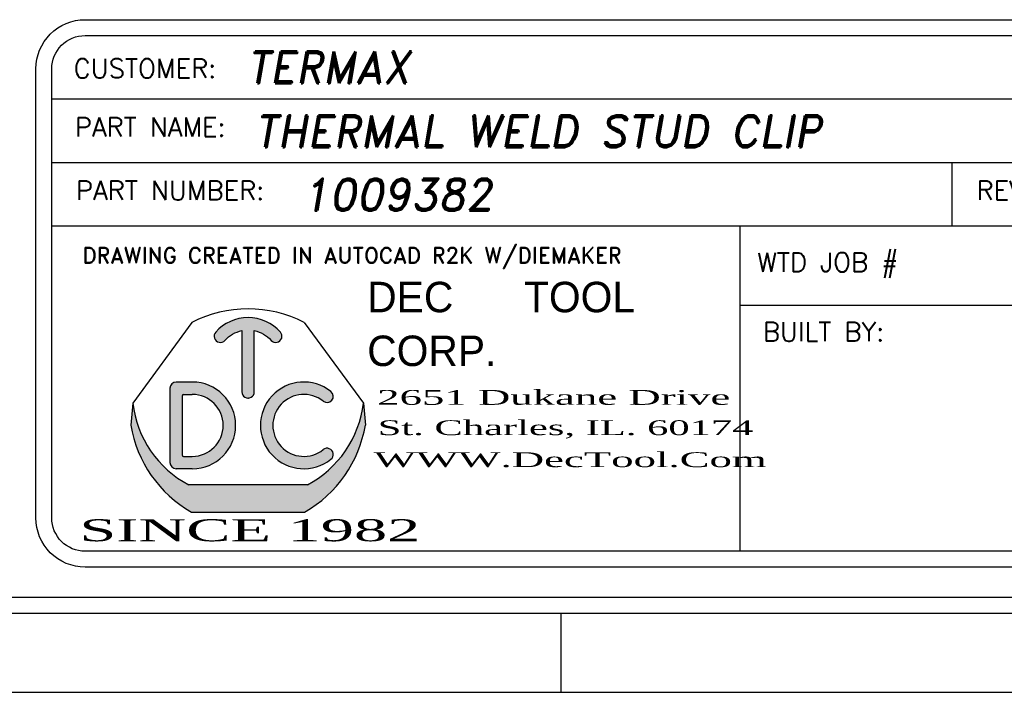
# Model space of a CAD drawing. Header units: inches. Extents: x 1802 to 2468, y -208 to -72.
# Tile 425 of 595: x 2259.2 to 2262.3, y -182.65 to -180.53. Entities that reach past the tile are written whole.
import ezdxf
from ezdxf.enums import TextEntityAlignment as Align

# ---------------------------------------------------------------- set-up
doc = ezdxf.new("R2010")
doc.units = ezdxf.units.IN
doc.header["$LTSCALE"] = 0.5
doc.header["$MEASUREMENT"] = 0
doc.layers.add('SID-M-D', color=42, linetype='Continuous')
doc.layers.add('SID-M-S', color=105, linetype='Continuous')
doc.styles.add('DARREN', font='dutchi.ttf')
doc.styles.add('PTI', font='romand.shx', dxfattribs={"oblique": 10})
doc.styles.add('R', font='ROMAND.SHX')
doc.styles.add('ROMANS', font='ROMANS.shx', dxfattribs={"height": 0.125})
doc.styles.add('TITTLE', font='vinet.ttf')

# ---------------------------------------------------------------- blocks, each defined once
blk = doc.blocks.new('*U9')
at = {"layer": 'SID-M-S'}
for p, q in [((-34.00000000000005, -0.2500000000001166), (-1.13242748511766e-14, -0.2499999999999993)), ((-34.00000000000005, -0.3000000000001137), (-1.13242748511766e-14, -0.3)), ((-4.999999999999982, -0.300000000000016), (-4.999999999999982, -0.5500000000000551)), ((-34.00000000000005, -0.550000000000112), (2.886579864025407e-15, -0.55))]:
    blk.add_line(p, q, dxfattribs=at)
blk = doc.blocks.new('JM_TITTLE_BOX_SID')
at = {"layer": 'SID-M-S'}
h = blk.add_hatch(color=5, dxfattribs=at)
edge = h.paths.add_edge_path()
edge.add_arc((-5.986244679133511, 0.4950859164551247), 0.09767006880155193, 101.536958, 138.1897)
edge.add_arc((-6.073603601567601, 0.5732219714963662), 0.01953401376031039, 138.1897, 318.1897, ccw=False)
edge.add_arc((-5.986244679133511, 0.4950859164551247), 0.1367380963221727, 41.810299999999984, 138.1897, ccw=False)
edge.add_arc((-5.898875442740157, 0.5732104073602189), 0.01953401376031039, -138.1439400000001, 41.85608500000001, ccw=False)
edge.add_arc((-5.986244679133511, 0.4950859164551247), 0.09767006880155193, 41.791991, 78.46304)
edge.add_line((-5.966710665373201, 0.5907825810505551), (-5.966710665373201, 0.3974164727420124))
edge.add_arc((-5.986244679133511, 0.3974139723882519), 0.01953401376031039, -180.0073369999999, 0.0073369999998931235, ccw=False)
edge.add_line((-6.005778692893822, 0.3974164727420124), (-6.005778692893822, 0.5907825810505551))
h = blk.add_hatch(color=5, dxfattribs=at)
h.paths.add_polyline_path([(-6.162050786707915, 0.4286702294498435), (-6.212839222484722, 0.4286702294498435, 0.4142135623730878), (-6.232373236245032, 0.4091362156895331), (-6.232373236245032, 0.1747280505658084, 0.4142135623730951), (-6.212839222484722, 0.155194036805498), (-6.162050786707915, 0.155194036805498, 1)])
h.paths.add_polyline_path([(-6.162050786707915, 0.1942620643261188), (-6.190179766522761, 0.1942620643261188, -0.4142135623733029), (-6.193305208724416, 0.1973875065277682), (-6.193305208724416, 0.3864767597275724, -0.4142135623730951), (-6.190179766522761, 0.3896022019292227), (-6.162050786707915, 0.3896022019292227, -1)], flags=16)
for color, points in [(5, [(-5.725074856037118, 0.3987513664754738, 2.079481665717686), (-5.725054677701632, 0.1851290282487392, 0.9974867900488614), (-5.749474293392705, 0.2156248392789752, -2.078486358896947), (-5.749497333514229, 0.3682578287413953, 0.9974776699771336)]), (44, [(-5.616542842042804, 0.293125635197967), (-5.622835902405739, 0.3623491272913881), (-5.622835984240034, 0.3623492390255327, -0.2467035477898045), (-5.799307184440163, 0.1044056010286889), (-6.173182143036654, 0.1044056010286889, -0.2467035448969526), (-6.349653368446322, 0.3623492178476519), (-6.349653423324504, 0.3623491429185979), (-6.355946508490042, 0.2931255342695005, 0.2250527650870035), (-6.164615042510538, 0.01845576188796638), (-5.807874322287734, 0.01845577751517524, 0.2250528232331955)])]:
    blk.add_hatch(color=color, dxfattribs=at).paths.add_polyline_path(points)
for p, q in [((-3.421997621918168, 1.32165344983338), (-3.421997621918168, 1.52165144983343)), ((-6.604933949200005, 1.32165344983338), (0.1049989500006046, 1.32165344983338)), ((-1.409017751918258, 0.9216574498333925), (-1.409017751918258, 1.32165344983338)), ((-6.604933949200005, 1.121655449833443), (0.1049989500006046, 1.121655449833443)), ((-3.766880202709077, 0.9216574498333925), (-3.766880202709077, 1.121655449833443)), ((-2.922002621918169, 0.6716599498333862), (-2.922002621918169, 1.121655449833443)), ((-6.604933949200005, 0.9216574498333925), (0.1049989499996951, 0.9216574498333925)), ((-4.43498749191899, -0.1049989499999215), (-4.43498749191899, 0.9216574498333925)), ((-2.922002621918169, 0.6716599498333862), (-2.922002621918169, 0.9216574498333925)), ((-1.409017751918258, 0.6716599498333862), (-1.409017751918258, 0.9216574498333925)), ((-4.43498749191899, 0.6716599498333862), (0.1049989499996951, 0.6716599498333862)), ((-6.232373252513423, 0.4091362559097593), (-6.232373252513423, 0.1747280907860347)), ((-6.162050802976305, 0.4286702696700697), (-6.212839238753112, 0.4286702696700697)), ((-6.193305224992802, 0.1973875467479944), (-6.193305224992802, 0.3864767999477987)), ((-6.190179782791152, 0.3896022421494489), (-6.162050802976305, 0.3896022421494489)), ((-6.349653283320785, 0.3623490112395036), (-6.355946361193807, 0.2931254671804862)), ((-5.622835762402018, 0.3623490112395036), (-5.616542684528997, 0.2931254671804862)), ((-6.190179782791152, 0.1942621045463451), (-6.162050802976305, 0.1942621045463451)), ((-6.162050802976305, 0.1551940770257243), (-6.212839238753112, 0.1551940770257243)), ((-5.799306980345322, 0.1044056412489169), (-6.17318206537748, 0.1044056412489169))]:
    blk.add_line(p, q, dxfattribs=at)
at = {"layer": 'SID-M-S', "color": 44}
for p, q in [((-6.163350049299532, 0.6167221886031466), (-6.349653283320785, 0.3623490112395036)), ((-5.809139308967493, 0.6167221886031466), (-5.622835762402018, 0.3623490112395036))]:
    blk.add_line(p, q, dxfattribs=at)
at = {"layer": 'SID-M-S', "linetype": 'Continuous'}
blk.add_line((-6.164614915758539, 0.01845566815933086), (-5.807874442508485, 0.01845566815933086), dxfattribs=at)
at = {"layer": 'SID-M-S'}
for points in [[(1.261213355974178e-13, -0.1549984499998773), (-6.499934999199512, -0.1549984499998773, -0.414213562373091), (-6.654933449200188, 1.163513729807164e-13), (-6.654933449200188, 1.416652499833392, -0.4142135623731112), (-6.499934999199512, 1.571650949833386), (1.261213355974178e-13, 1.571650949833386, -0.4142135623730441), (0.1549984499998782, 1.416652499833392), (0.1549984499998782, 1.163513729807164e-13, -0.4142135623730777)], [(1.261213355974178e-13, -0.1049989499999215), (-6.499934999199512, -0.1049989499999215, -0.4142135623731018), (-6.604933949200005, 1.163513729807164e-13), (-6.604933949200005, 1.416652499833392, -0.4142135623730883), (-6.499934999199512, 1.52165144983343), (1.261213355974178e-13, 1.52165144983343, -0.414213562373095), (0.1049989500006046, 1.416652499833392), (0.1049989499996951, 1.163513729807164e-13, -0.414213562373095)]]:
    blk.add_lwpolyline(points, format="xyb", close=True, dxfattribs=at)
for points in [[(-5.913425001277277, 0.5601760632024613, 1), (-5.884326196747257, 0.5862444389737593, 0.4472140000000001), (-6.088163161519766, 0.5862444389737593)], [(-6.059043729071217, 0.5601991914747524, -0.161305), (-6.005778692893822, 0.5907825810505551), (-6.005778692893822, 0.3974164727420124, 1.000128), (-5.966710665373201, 0.3974164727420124), (-5.966710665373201, 0.5907825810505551, -0.161387), (-5.913425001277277, 0.5601760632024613)]]:
    blk.add_lwpolyline(points, format="xyb", dxfattribs=at)
at = {"layer": 'SID-M-S', "color": 44}
blk.add_arc((-5.986244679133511, 0.2684913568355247), 0.3906802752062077, 63.04274999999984, 116.9573, dxfattribs=at)
at = {"layer": 'SID-M-S'}
for centre, radius, start, end in [((-6.073603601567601, 0.5732219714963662), 0.01953401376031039, 138.1896999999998, 318.1897), ((-6.212839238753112, 0.4091362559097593), 0.01953401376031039, 90.00001999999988, 180), ((-6.162050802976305, 0.291932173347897), 0.1367380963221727, 270, 90), ((-5.810438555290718, 0.291932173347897), 0.1367380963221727, 51.37019699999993, 308.6138100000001), ((-6.190179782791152, 0.3864767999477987), 0.003125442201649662, 90, 180), ((-6.162050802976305, 0.291932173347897), 0.09767006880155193, 270, 90), ((-5.810438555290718, 0.291932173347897), 0.09767006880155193, 51.39486399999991, 308.5955999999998), ((-5.737324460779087, 0.3835354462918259), 0.01953401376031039, 231.3559519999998, 51.16382900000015), ((-6.015936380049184, 0.4013226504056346), 0.3359850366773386, 186.6612, 242.0944999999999), ((-5.95655297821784, 0.4013226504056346), 0.3359850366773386, 297.9055, 353.3388), ((-5.970617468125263, 0.3575664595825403), 0.3906802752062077, 189.494, 240.2271), ((-6.00187189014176, 0.3575664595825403), 0.3906802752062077, 299.7728999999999, 350.506), ((-5.737302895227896, 0.2003460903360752), 0.01953401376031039, 308.387747, 128.676102), ((-6.190179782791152, 0.1973875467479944), 0.003125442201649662, 180, 270), ((-6.212839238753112, 0.1747280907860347), 0.01953401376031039, 180, 270)]:
    blk.add_arc(centre, radius, start, end, dxfattribs=at)
blk.add_point((-5.986244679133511, 0.3778818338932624), dxfattribs=at)
at = {"layer": 'SID-M-D'}
for s, height, style, p in [('THIS SHEET CONTAINS:', 0.0599994, 'ROMANS', (-3.346844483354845, 1.398983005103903)), ('CUSTOMER:', 0.0599994, 'ROMANS', (-6.536056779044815, 1.387915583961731)), ('PART NAME:', 0.0599994, 'ROMANS', (-6.532393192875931, 1.203028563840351)), ('DATE:', 0.0599994, 'ROMANS', (-1.336888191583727, 1.184117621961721)), ('PART NUMBER:', 0.0599994, 'ROMANS', (-6.528821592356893, 1.003030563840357)), ('REV:', 0.0599994, 'ROMANS', (-3.690767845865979, 1.003030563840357)), ('SCALE:', 0.0599994, 'ROMANS', (-2.862737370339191, 0.9841196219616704)), ('DWG NO', 0.0599994, 'ROMANS', (-1.336888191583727, 0.9841196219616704)), ('OF', 0.0599994, 'ROMANS', (-0.6304765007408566, 0.9841196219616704)), ('DRAWING CREATED IN AUTOCAD R2K W/DIEMAKER', 0.04999949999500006, 'R', (-6.508079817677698, 0.8033374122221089)), ('WTD JOB #', 0.0599994, 'ROMANS', (-4.381535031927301, 0.7766631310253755)), ('TOOL #', 0.0599994, 'ROMANS', (-2.868550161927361, 0.7766631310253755)), ('JOB #', 0.0599994, 'ROMANS', (-1.35556529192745, 0.7766631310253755)), ('BUILT BY:', 0.0599994, 'ROMANS', (-4.363988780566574, 0.5573605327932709))]:
    blk.add_text(s, height=height, dxfattribs=dict(at, style=style)).set_placement(p)
at = {"layer": 'SID-M-D', "style": 'PTI', "oblique": 10}
for tag, p in [('CUSTOMER', (-5.990553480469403, 1.371591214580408)), ('DIEDATAINFO', (-2.18746001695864, 1.371591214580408)), ('PARTDESCRIPTION', (-5.966376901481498, 1.169693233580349)), ('00-00-00', (-1.009105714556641, 1.167793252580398)), ('PARTNUMBER', (-5.81595049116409, 0.9696952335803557)), ('REV', (-3.360356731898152, 0.9696952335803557)), ('SCALE', (-2.520436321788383, 0.9677952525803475)), ('SH', (-0.8571950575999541, 0.9677952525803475)), ('SHX', (-0.4057438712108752, 0.9677952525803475)), ('WTD', (-3.839149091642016, 0.7480887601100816)), ('TOOL', (-2.472915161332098, 0.7480887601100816)), ('JOB', (-0.9225366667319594, 0.7480887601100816))]:
    blk.add_attdef(tag, p, '', height=0.09999900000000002, dxfattribs=at)
blk.add_attdef('BUILT', text='', height=0.2499630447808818, dxfattribs=at).set_placement((-2.336101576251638, 0.2076912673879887), align=Align.CENTER)
at = {"layer": 'SID-M-S', "color": 44, "style": 'TITTLE'}
for s, p in [('DEC', (-5.610695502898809, 0.6488078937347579)), ('TOOL', (-5.116590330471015, 0.6488078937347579)), ('CORP.', (-5.610695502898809, 0.4791041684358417))]:
    blk.add_text(s, height=0.09613037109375, dxfattribs=at).set_placement(p)
at = {"layer": 'SID-M-S', "color": 44, "style": 'DARREN'}
for s, height, width, p in [('2651 Dukane Drive', 0.04671936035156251, 2, (-5.579307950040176, 0.356817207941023)), ('St. Charles, IL. 60174', 0.04671936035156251, 1.9, (-5.577648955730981, 0.2612505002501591)), ('WWW.DecTool.Com', 0.04671936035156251, 2, (-5.590066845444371, 0.1603595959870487)), ('SINCE 1982', 0.06921386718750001, 2, (-6.517871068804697, -0.07335393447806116))]:
    blk.add_text(s, height=height, dxfattribs=dict(at, width=width)).set_placement(p)

msp = doc.modelspace()

# ---------------------------------------------------------------- block references
at = {"layer": 'SID-M-D'}
msp.add_blockref('*U9', (2265.907834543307, -182.09684881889), dxfattribs=at)
at = {"layer": 'SID-M-S'}
msp.add_blockref('JM_TITTLE_BOX_SID', (2265.907834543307, -182.0968488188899), dxfattribs=at).add_auto_attribs({'CUSTOMER': 'TERMAX', 'PARTDESCRIPTION': 'THERMAL WELD STUD CLIP', '00-00-00': '1-18-25', 'PARTNUMBER': '1009382', 'SCALE': '1:1', 'TOOL': 'PP 098', 'JOB': '23743', 'DIEDATAINFO': 'SIDE ELEVATION VIEW'})

doc.saveas('drawing.dxf')
